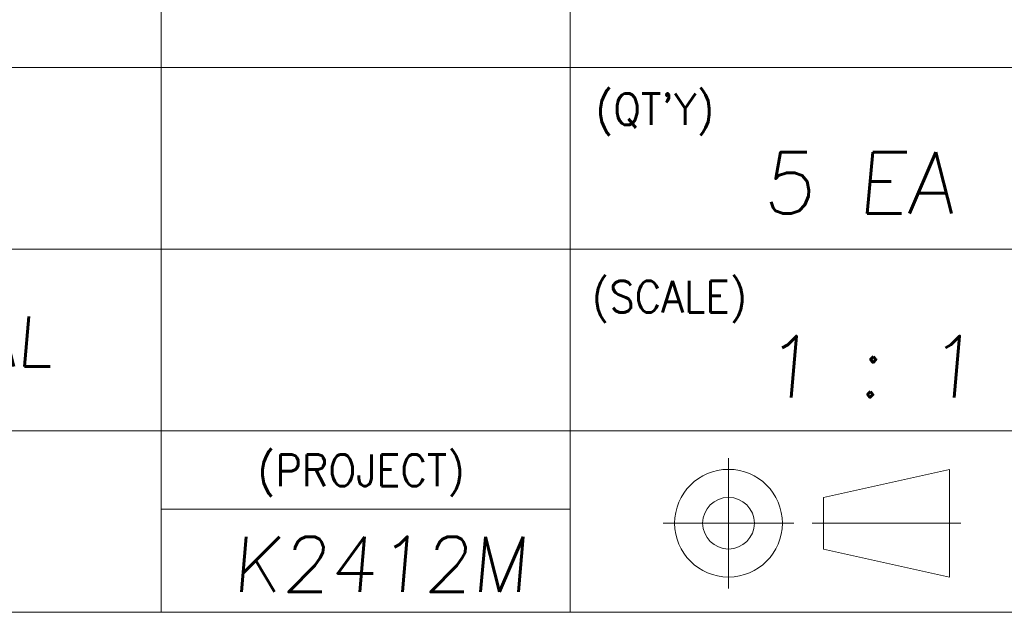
# Model space of a CAD drawing. Header units: millimetres. Extents: x 4497 to 11741, y 5958 to 12619.
# Tile 282 of 424: x 5751 to 5801, y 11211 to 11241. Entities that reach past the tile are written whole.
import ezdxf
from ezdxf.enums import TextEntityAlignment as Align

# ---------------------------------------------------------------- set-up
doc = ezdxf.new("R2010")
doc.units = ezdxf.units.MM
doc.header["$LTSCALE"] = 0.8
doc.layers.get('0').update_dxf_attribs({"linetype": 'CONTINUOUS', "lineweight": 0})
doc.layers.add('2', color=3, linetype='CONTINUOUS', lineweight=0)
doc.styles.get("Standard").update_dxf_attribs({"font": 'romans.shx', "width": 0.8, "oblique": 5, "bigfont": 'whgtxt.shx'})

msp = doc.modelspace()

# ---------------------------------------------------------------- linework, layer by layer
at = {"color": 7, "linetype": 'Continuous'}
for p, q in [((5757.817, 11210.827), (5757.817, 11252.643)), ((5778.725, 11210.827), (5778.725, 11252.643)), ((5716.001, 11238.704), (5822.864, 11238.704)), ((5716.001, 11229.412), (5803.618, 11229.412)), ((5716.001, 11220.119), (5822.864, 11220.119)), ((5786.819, 11212.051), (5786.819, 11218.722)), ((5791.681, 11216.708), (5798.108, 11218.142)), ((5798.108, 11212.632), (5798.108, 11218.142)), ((5798.108, 11212.632), (5798.108, 11218.142)), ((5791.681, 11214.065), (5791.681, 11216.708)), ((5757.817, 11216.1), (5778.725, 11216.1)), ((5783.484, 11215.387), (5790.155, 11215.387)), ((5791.1, 11215.387), (5798.689, 11215.387)), ((5791.681, 11214.065), (5798.108, 11212.632)), ((5716.001, 11210.827), (5822.864, 11210.827))]:
    msp.add_line(p, q, dxfattribs=at)
for radius in [2.755, 1.322]:
    msp.add_circle((5786.819, 11215.387), radius, dxfattribs=at)

# ---------------------------------------------------------------- texts
at = {"color": 7, "linetype": 'Continuous', "width": 0.933333}
for s, p in [("(QT'Y)", (5780.022, 11237.374)), ('(SCALE)', (5779.829, 11227.784)), ('(PROJECT)', (5762.748, 11218.902))]:
    msp.add_text(s, height=1.6156, dxfattribs=at).set_placement(p, align=Align.TOP_LEFT)
at = {"layer": '2', "oblique": 5}
for s, p in [('5 EA', (5788.536, 11231.224)), ('1 : 1', (5788.536, 11221.819))]:
    msp.add_text(s, height=3.1377, dxfattribs=at).set_placement(p)
at = {"layer": '2', "linetype": 'Continuous', "oblique": 5}
for s, height, p in [('ACETAL', 2.5416, (5740.374, 11223.411)), ('K2412M', 2.824, (5761.436, 11211.872))]:
    msp.add_text(s, height=height, dxfattribs=at).set_placement(p)

doc.saveas('drawing.dxf')
